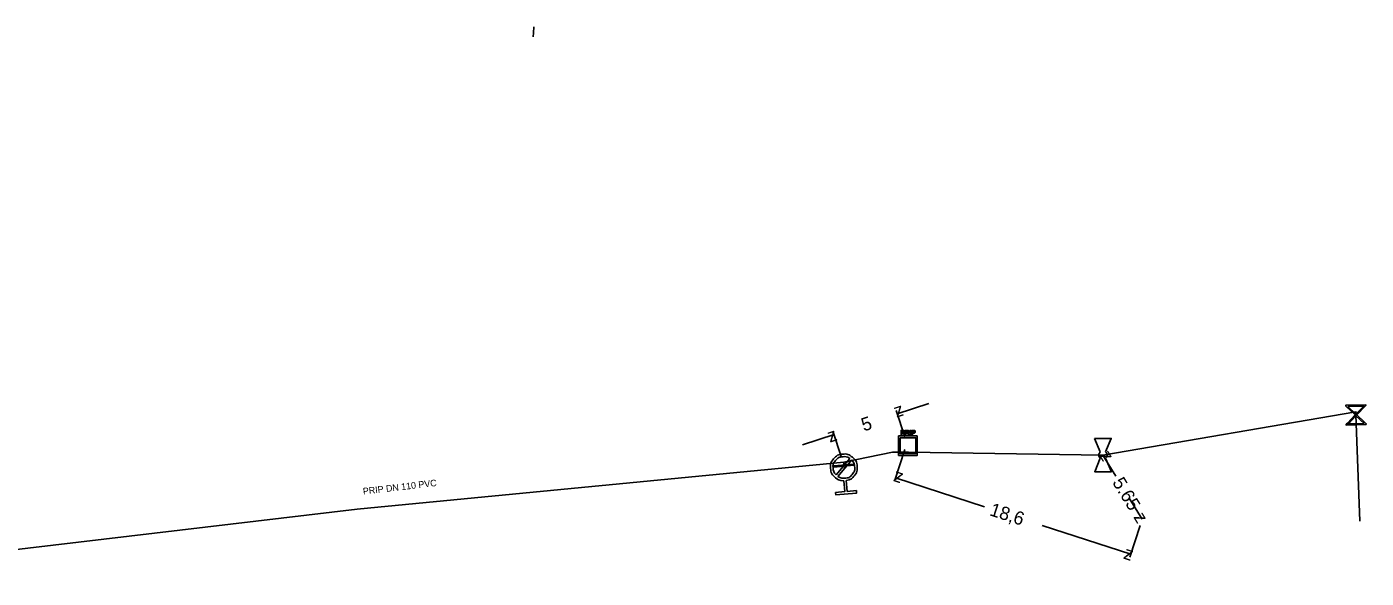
# Model space of a CAD drawing. Extents: x -643544 to -637295, y -1119190 to -1111715.
# Drawn here: x -641787.1 to -641686.4, y -1115314.5 to -1115273.1 of the extents above; entities that cross this region are included whole.
import ezdxf

# ---------------------------------------------------------------- set-up
doc = ezdxf.new("R2010")
doc.units = 0
for name, color, linetype in [('Default', 7, 'Continuous'), ('VP Hydrant', 7, 'Continuous'), ('VP Kótování', 7, 'Continuous'), ('VP Lomový bod', 7, 'Continuous'), ('VP Popis přípojky', 7, 'Continuous'), ('VP Přípojka', 7, 'Continuous'), ('VP Šachta', 7, 'Continuous'), ('VP Šoupě', 7, 'Continuous')]:
    doc.layers.add(name, color=color, linetype=linetype)

msp = doc.modelspace()

# ---------------------------------------------------------------- linework, layer by layer
at = {"layer": 'Default'}
for points in [[(-641721.27, -1115303.38), (-641721.23, -1115303.38), (-641721.21, -1115303.39), (-641721.19, -1115303.39), (-641721.17, -1115303.4), (-641721.15, -1115303.41), (-641721.14, -1115303.44), (-641721.13, -1115303.46), (-641721.13, -1115303.49), (-641721.13, -1115303.53), (-641721.16, -1115303.56), (-641721.19, -1115303.59), (-641721.26, -1115303.59)], [(-641721.26, -1115303.55), (-641721.21, -1115303.55), (-641721.2, -1115303.54), (-641721.18, -1115303.52), (-641721.18, -1115303.49), (-641721.18, -1115303.46), (-641721.19, -1115303.45), (-641721.2, -1115303.43), (-641721.22, -1115303.43), (-641721.23, -1115303.42), (-641721.26, -1115303.42)], [(-641720.87, -1115303.67), (-641720.89, -1115303.63), (-641720.91, -1115303.62), (-641720.92, -1115303.6), (-641720.93, -1115303.59), (-641720.94, -1115303.59), (-641720.95, -1115303.58), (-641720.96, -1115303.58), (-641720.98, -1115303.58)], [(-641720.93, -1115303.54), (-641720.9, -1115303.54), (-641720.88, -1115303.53), (-641720.86, -1115303.53), (-641720.85, -1115303.51), (-641720.84, -1115303.5), (-641720.84, -1115303.48), (-641720.84, -1115303.45), (-641720.86, -1115303.44), (-641720.88, -1115303.42), (-641720.92, -1115303.42)], [(-641720.92, -1115303.38), (-641720.87, -1115303.38), (-641720.85, -1115303.39), (-641720.82, -1115303.4), (-641720.81, -1115303.43), (-641720.79, -1115303.45), (-641720.79, -1115303.48), (-641720.79, -1115303.52), (-641720.82, -1115303.54), (-641720.84, -1115303.57), (-641720.9, -1115303.58), (-641720.88, -1115303.59), (-641720.87, -1115303.59), (-641720.85, -1115303.61), (-641720.83, -1115303.64)], [(-641720.46, -1115303.38), (-641720.43, -1115303.38), (-641720.41, -1115303.39), (-641720.38, -1115303.39), (-641720.37, -1115303.4), (-641720.35, -1115303.42), (-641720.34, -1115303.44), (-641720.33, -1115303.46), (-641720.33, -1115303.49), (-641720.33, -1115303.53), (-641720.35, -1115303.56), (-641720.38, -1115303.59), (-641720.46, -1115303.59)], [(-641720.46, -1115303.55), (-641720.41, -1115303.55), (-641720.39, -1115303.54), (-641720.37, -1115303.52), (-641720.37, -1115303.49), (-641720.37, -1115303.47), (-641720.39, -1115303.45), (-641720.4, -1115303.43), (-641720.42, -1115303.43), (-641720.43, -1115303.43), (-641720.46, -1115303.43)], [(-641725.7, -1115307.17), (-641726.06, -1115307.17), (-641726.34, -1115306.93), (-641726.66, -1115306.67), (-641726.7, -1115306.25), (-641726.73, -1115305.84), (-641726.47, -1115305.53), (-641726.2, -1115305.21), (-641725.79, -1115305.17), (-641725.38, -1115305.13), (-641725.06, -1115305.4), (-641724.74, -1115305.66), (-641724.7, -1115306.07), (-641724.67, -1115306.49), (-641724.93, -1115306.81), (-641725.16, -1115307.09), (-641725.52, -1115307.15)], [(-641725.25, -1115305.49), (-641725.48, -1115305.33), (-641725.77, -1115305.36), (-641726.11, -1115305.39), (-641726.32, -1115305.65), (-641726.54, -1115305.9), (-641726.51, -1115306.24), (-641726.48, -1115306.53), (-641726.29, -1115306.73)], [(-641726.15, -1115306.85), (-641725.92, -1115307), (-641725.63, -1115306.98), (-641725.29, -1115306.95), (-641725.07, -1115306.69), (-641724.86, -1115306.43), (-641724.89, -1115306.1), (-641724.92, -1115305.8), (-641725.11, -1115305.6)], [(-641706.42, -1115305.48), (-641706.46, -1115305.44), (-641706.49, -1115305.4), (-641706.53, -1115305.32), (-641706.53, -1115305.24), (-641706.53, -1115305.16), (-641706.49, -1115305.08), (-641706.46, -1115305.04), (-641706.42, -1115305)], [(-641706.02, -1115305), (-641705.98, -1115305.04), (-641705.95, -1115305.08), (-641705.91, -1115305.16), (-641705.91, -1115305.24), (-641705.91, -1115305.32), (-641705.95, -1115305.39), (-641705.97, -1115305.44), (-641706.02, -1115305.48)]]:
    msp.add_open_spline(points, degree=3, dxfattribs=at)
at = {"layer": 'VP Hydrant'}
for points in [[(-641726.29, -1115306.73), (-641725.25, -1115305.49)], [(-641725.11, -1115305.6), (-641726.15, -1115306.85)], [(-641725.52, -1115307.15), (-641725.45, -1115307.97), (-641724.76, -1115307.91), (-641724.74, -1115308.09), (-641726.3, -1115308.23), (-641726.32, -1115308.05), (-641725.63, -1115307.98), (-641725.7, -1115307.17)]]:
    msp.add_lwpolyline(points, dxfattribs=at)
at = {"layer": 'VP Kótování'}
for points in [[(-641721.12, -1115303.86), (-641721.77, -1115301.89)], [(-641719.31, -1115301.35), (-641721.69, -1115302.13)], [(-641728.82, -1115304.46), (-641726.44, -1115303.68)], [(-641725.88, -1115305.41), (-641726.52, -1115303.44)], [(-641721.12, -1115304.81), (-641721.89, -1115307.2)], [(-641705.26, -1115306.81), (-641706.22, -1115305.24)], [(-641715.13, -1115309.12), (-641721.82, -1115306.96)], [(-641704.24, -1115308.48), (-641703.27, -1115310.06)], [(-641710.8, -1115310.52), (-641704.12, -1115312.68)], [(-641703.42, -1115310.54), (-641704.2, -1115312.92)]]:
    msp.add_lwpolyline(points, dxfattribs=at)
at = {"layer": 'VP Lomový bod'}
for points in [[(-641706.85, -1115303.99), (-641705.6, -1115303.99), (-641706.02, -1115305)], [(-641706.42, -1115305), (-641706.85, -1115303.99)], [(-641706.02, -1115305.48), (-641705.59, -1115306.49), (-641706.84, -1115306.49), (-641706.42, -1115305.48)]]:
    msp.add_lwpolyline(points, dxfattribs=at)
at = {"layer": 'VP Přípojka'}
for points in [[(-641749.07, -1115273.8), (-641749.03, -1115273.51), (-641749.01, -1115273.05)], [(-641720.84, -1115305.03), (-641706.22, -1115305.24), (-641687.21, -1115301.98), (-641687.2, -1115302.22), (-641686.9, -1115310.2)], [(-641806.66, -1115314.49), (-641806.11, -1115314.49), (-641762.3, -1115309.3), (-641725.71, -1115305.78), (-641722.04, -1115305.01), (-641720.84, -1115305.03)], [(-641725.7, -1115306.17), (-641725.71, -1115306.02), (-641725.71, -1115305.78)]]:
    msp.add_lwpolyline(points, dxfattribs=at)
at = {"layer": 'VP Šachta'}
for points in [[(-641720.18, -1115303.8), (-641720.18, -1115305.26), (-641721.59, -1115305.26), (-641721.59, -1115303.8), (-641720.18, -1115303.8)], [(-641721.47, -1115303.93), (-641721.47, -1115305.13), (-641720.3, -1115305.13), (-641720.3, -1115303.93), (-641721.47, -1115303.93)], [(-641721.4, -1115303.74), (-641721.4, -1115303.38), (-641721.27, -1115303.38)], [(-641721.26, -1115303.59), (-641721.35, -1115303.59), (-641721.35, -1115303.74), (-641721.4, -1115303.74)], [(-641721.26, -1115303.42), (-641721.35, -1115303.42), (-641721.35, -1115303.55)], [(-641721.35, -1115303.55), (-641721.26, -1115303.55)], [(-641721.08, -1115303.74), (-641721.08, -1115303.38), (-641720.92, -1115303.38)], [(-641720.98, -1115303.58), (-641721.03, -1115303.58), (-641721.03, -1115303.74), (-641721.08, -1115303.74)], [(-641720.92, -1115303.42), (-641721.03, -1115303.42), (-641721.03, -1115303.54)], [(-641721.03, -1115303.54), (-641720.93, -1115303.54)], [(-641720.83, -1115303.64), (-641720.77, -1115303.74), (-641720.83, -1115303.74), (-641720.87, -1115303.67)], [(-641720.72, -1115303.74), (-641720.72, -1115303.38), (-641720.67, -1115303.38), (-641720.67, -1115303.74), (-641720.72, -1115303.74)], [(-641720.6, -1115303.74), (-641720.6, -1115303.38), (-641720.46, -1115303.38)], [(-641720.46, -1115303.59), (-641720.55, -1115303.59), (-641720.55, -1115303.74), (-641720.6, -1115303.74)], [(-641720.46, -1115303.43), (-641720.55, -1115303.43), (-641720.55, -1115303.55)], [(-641720.55, -1115303.55), (-641720.46, -1115303.55)]]:
    msp.add_lwpolyline(points, dxfattribs=at)
at = {"layer": 'VP Šoupě'}
for points in [[(-641686.43, -1115302.95), (-641687.93, -1115302.99), (-641687.93, -1115302.92), (-641687.84, -1115302.83), (-641687.26, -1115302.22), (-641687.97, -1115301.56), (-641687.97, -1115301.49), (-641686.47, -1115301.45), (-641686.47, -1115301.52), (-641687.14, -1115302.22), (-641686.53, -1115302.8), (-641686.43, -1115302.88), (-641686.43, -1115302.95)], [(-641687.82, -1115301.58), (-641687.2, -1115302.16), (-641686.62, -1115301.55), (-641687.82, -1115301.58)], [(-641686.59, -1115302.86), (-641687.2, -1115302.28), (-641687.77, -1115302.89), (-641686.59, -1115302.86)], [(-641724.96, -1115306), (-641726.45, -1115306.14), (-641726.46, -1115306.04), (-641724.96, -1115305.91), (-641724.96, -1115306)]]:
    msp.add_lwpolyline(points, dxfattribs=at)

# ---------------------------------------------------------------- texts
at = {"layer": 'VP Kótování'}
for s, rotation, p in [('z', 198.1022, (-641721.37, -1115301.5)), ('5', 18.1022, (-641724.2, -1115303.47)), ('z', 18.1022, (-641726.76, -1115304.31)), ('z', 121.468, (-641705.53, -1115305.41)), ('z', 162.0782, (-641721.19, -1115306.64)), ('5.65', 301.468, (-641705.55, -1115307.29)), ('18,6', 342.0782, (-641714.81, -1115309.75)), ('z', 301.468, (-641703.96, -1115309.89)), ('z', 342.0782, (-641704.75, -1115313))]:
    msp.add_text(s, height=1, rotation=rotation, dxfattribs=at).set_placement(p)
at = {"layer": 'VP Popis přípojky'}
msp.add_text('PRIP DN 110 PVC', height=0.5, rotation=6.6746, dxfattribs=at).set_placement((-641761.83, -1115308.21))

doc.saveas('drawing.dxf')
